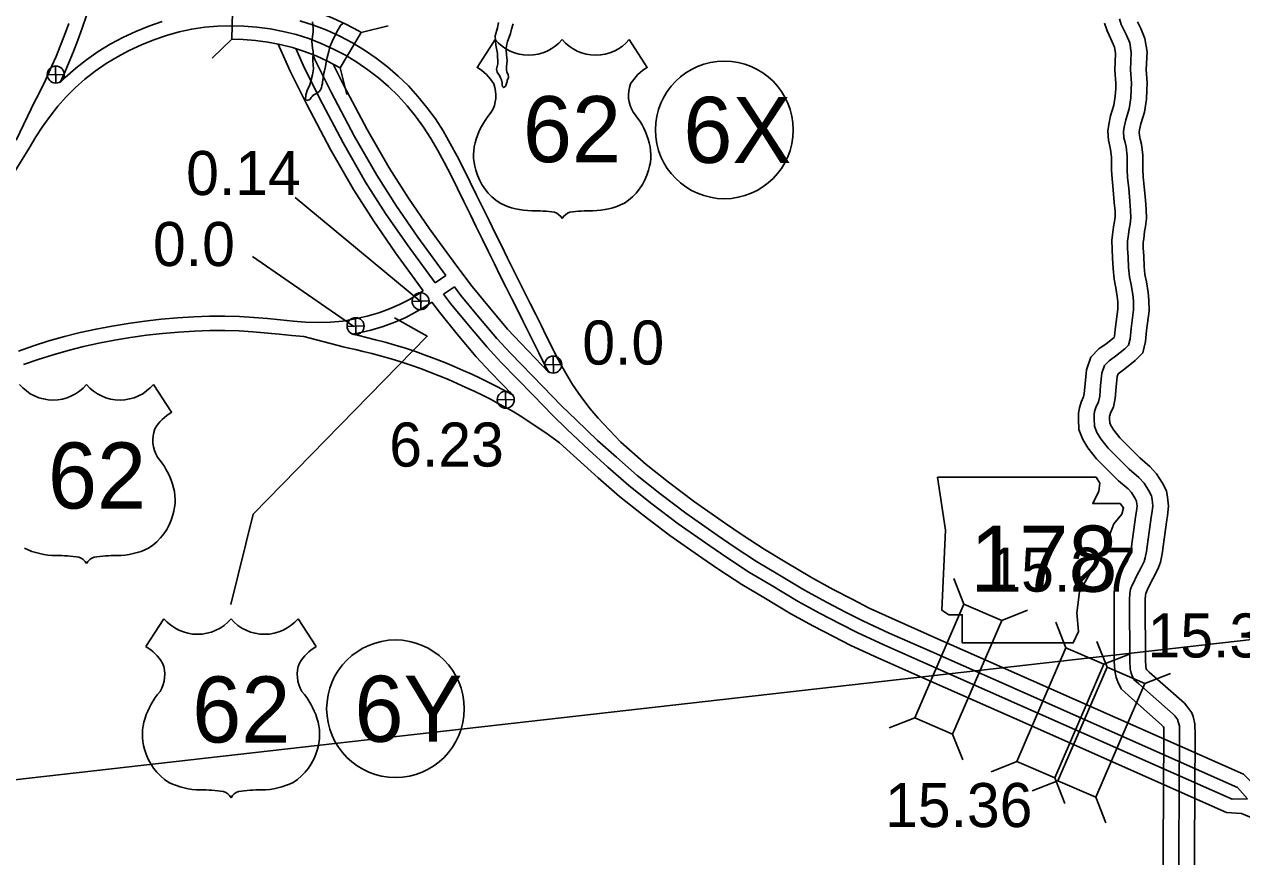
# Model space of a CAD drawing. Extents: x 31699 to 244310, y -8841 to 11474.
# Drawn here: x 146929 to 147708, y 504 to 1036 of the extents above; entities that cross this region are included whole.
import ezdxf

# ---------------------------------------------------------------- set-up
doc = ezdxf.new("R2010")
doc.units = 0
for name, color, linetype in [('B_Logo', 7, 'Continuous'), ('G-ANNO-TEXT', 7, 'Continuous'), ('Level 21', 7, 'Continuous'), ('Level 48', 7, 'Continuous'), ('R_Border Notes', 7, 'Continuous'), ('R_Draft', 7, 'Continuous'), ('R_XS_EARTHWORK_STAGE1', 7, 'Continuous'), ('R_XS_EARTHWORK_STAGE2', 7, 'Continuous'), ('S_AREA_CALC', 7, 'Continuous'), ('S_WALL', 7, 'Continuous'), ('S_WALL_ANNOT', 7, 'Continuous')]:
    doc.layers.add(name, color=color, linetype=linetype)

msp = doc.modelspace()

# ---------------------------------------------------------------- linework, layer by layer
for p, q in [((147230.27, 1026.34), (147218.73, 1008.5)), ((147316.06, 1026.34), (147327.6, 1008.5)), ((147011.93, 805.82), (147023.47, 787.98)), ((147018.53, 656.01), (147006.99, 638.17)), ((147104.32, 656.01), (147115.86, 638.17))]:
    msp.add_line(p, q)
msp.add_lwpolyline([(147165.93, 848.33), (147186.85, 836.55), (147075.69, 722.73), (147061.3, 665.17)])
for centre, radius, start, end in [((147251.76, 1044.42), 28.08, 220.07504, 319.67012), ((147294.57, 1044.42), 28.08, 220.32988, 319.92496), ((147203.65, 982.59), 29.98, 30.7809, 59.98827), ((147342.68, 982.59), 29.98, 120.01173, 149.2191), ((147210.25, 990.5), 20.55, 328.81046, 21.21077), ((147336.08, 990.5), 20.55, 158.78923, 211.18954), ((147263.99, 948.37), 47.94, 138.95648, 162.69135), ((147282.34, 948.37), 47.94, 17.30865, 41.04352), ((147248.16, 952.3), 31.68, 160.95764, 197.38186), ((147298.17, 952.3), 31.68, 342.61814, 19.04236), ((147253.32, 952.39), 36.66, 195.10743, 237.13119), ((147293.01, 952.39), 36.66, 302.86881, 344.89257), ((147254, 963.94), 47.07, 244.07708, 269.57785), ((147292.33, 963.94), 47.07, 270.42215, 295.92292), ((147255.09, 830.66), 86.22, 81.19416, 90.95387), ((147265.87, 907.96), 8.26, 28.03422, 72.98637), ((147280.46, 907.96), 8.26, 107.01363, 151.96578), ((147291.24, 830.66), 86.22, 89.04613, 98.80584), ((146947.63, 823.9), 28.08, 220.07504, 319.67012), ((146990.44, 823.9), 28.08, 220.32988, 319.92496), ((147038.55, 762.07), 29.98, 120.01173, 149.2191), ((147031.95, 769.98), 20.55, 158.78923, 211.18954), ((146978.21, 727.85), 47.94, 17.30865, 41.04352), ((146994.04, 731.78), 31.68, 342.61814, 19.04236), ((146988.88, 731.87), 36.66, 302.86881, 344.89257), ((146949.87, 743.42), 47.07, 244.07708, 269.57785), ((146988.2, 743.42), 47.07, 270.42215, 295.92292), ((146950.96, 610.14), 86.22, 81.19416, 90.95387), ((146961.74, 687.44), 8.26, 28.03422, 72.98637), ((146976.33, 687.44), 8.26, 107.01363, 151.96578), ((146987.11, 610.14), 86.22, 89.04613, 98.80584), ((147040.02, 674.09), 28.08, 220.07504, 319.67012), ((147082.83, 674.09), 28.08, 220.32988, 319.92496), ((146991.91, 612.26), 29.98, 30.7809, 59.98827), ((147130.94, 612.26), 29.98, 120.01173, 149.2191), ((146998.51, 620.17), 20.55, 328.81046, 21.21077), ((147124.34, 620.17), 20.55, 158.78923, 211.18954), ((147052.25, 578.05), 47.94, 138.95648, 162.69135), ((147070.6, 578.05), 47.94, 17.30865, 41.04352), ((147036.42, 581.97), 31.68, 160.95764, 197.38186), ((147086.43, 581.97), 31.68, 342.61814, 19.04236), ((147041.58, 582.06), 36.66, 195.10743, 237.13119), ((147081.27, 582.06), 36.66, 302.86881, 344.89257), ((147042.26, 593.61), 47.07, 244.07708, 269.57785), ((147043.35, 460.33), 86.22, 81.19416, 90.95387), ((147054.13, 537.64), 8.26, 28.03422, 72.98637), ((147068.72, 537.64), 8.26, 107.01363, 151.96578), ((147079.5, 460.33), 86.22, 89.04613, 98.80584), ((147080.59, 593.61), 47.07, 270.42215, 295.92292)]:
    msp.add_arc(centre, radius, start, end)
at = {"layer": 'B_Logo'}
for points in [[(147630.65, 1036.03), (147631.85, 1033.39), (147633.95, 1029.09), (147636.08, 1024.27), (147637.03, 1018.01), (147636.58, 1006.97), (147637.2, 998.49), (147637.03, 994.41), (147636.77, 989.13), (147635.68, 982.08), (147633.46, 974.94), (147632.45, 970.24), (147632.05, 967.42), (147632.35, 963.49), (147633.03, 960.43), (147633.7, 957.7), (147634.32, 951.77), (147634.47, 943.15), (147634.67, 937.88), (147635.37, 931.21), (147636.05, 923.01), (147636.6, 917.07), (147636.71, 912.39), (147636.22, 908.37), (147635.63, 905.15), (147635.02, 900.26), (147634.63, 897.3), (147634.68, 892.63), (147635.09, 887.16), (147635.32, 880.55), (147635.87, 874.61), (147636.94, 869.49), (147637.96, 863.37), (147638.33, 859.16), (147638.41, 853.42), (147636.91, 841.48), (147636.21, 834.98), (147635.25, 830.88), (147632.91, 828.49), (147626.9, 823.79), (147622.84, 820.89), (147619.92, 817.81), (147618.25, 813.02), (147617.44, 805.18), (147616.89, 798.35), (147616.04, 794.72), (147614.34, 790.94), (147613.54, 788.44), (147613.19, 786.5), (147613.19, 783.82), (147613.44, 779.15), (147615.01, 775.11), (147617.51, 770.96), (147622.2, 764.93), (147635.73, 751.56), (147641.93, 746.23), (147645.22, 742.63), (147648.21, 737.76), (147649.89, 734.46), (147650.35, 732.13), (147650.79, 728), (147650.18, 723.17), (147649.77, 720.82), (147646.79, 699.02), (147645.96, 694.86), (147645.16, 692.57), (147643.2, 688.31), (147640.59, 683.63), (147638.19, 678.43), (147637.68, 677.35), (147636.54, 674.91), (147636.15, 672.16), (147635.98, 668.35), (147636.1, 629.12), (147636.37, 624.04), (147636.97, 621.25), (147637.62, 619.46), (147638.67, 617.15), (147641.81, 614.35), (147663.83, 594.97), (147664.79, 593.79), (147666.72, 591.3), (147666.86, 590.77), (147667.75, 587.51), (147667.76, 581.7), (147667.17, 473.47)], [(147629.56, 1039.55), (147630.65, 1036.03)]]:
    msp.add_lwpolyline(points, dxfattribs=at)
at = {"layer": 'G-ANNO-TEXT'}
msp.add_lwpolyline([(147513.12, 746.54), (147518.19, 712.71), (147515.93, 661.39), (147520.45, 658.57), (147528.91, 658.57), (147528.91, 640.52), (147599.96, 640.52), (147603.34, 647.86), (147602.22, 659.7), (147603.91, 673.23), (147610.11, 683.95), (147614.06, 691.84), (147619.7, 700.3), (147623.08, 709.32), (147625.9, 716.65), (147630.98, 722.86), (147632.1, 726.81), (147629.85, 729.63), (147612.37, 729.63), (147616.31, 737.52), (147616.88, 742.6), (147614.54, 746.49)], close=True, dxfattribs=at)
at = {"layer": 'Level 21'}
for p, q in [((146943.93, 1003.82), (146954.78, 1004.07)), ((146949.48, 998.52), (146949.23, 1009.37)), ((147182.74, 853.59), (147182.49, 864.44)), ((147177.19, 858.89), (147188.04, 859.14)), ((147141.22, 837.62), (147140.97, 848.47)), ((147135.67, 842.92), (147146.52, 843.17)), ((147262.04, 818.37), (147272.89, 818.63)), ((147267.59, 813.08), (147267.34, 823.92)), ((147231.69, 795.9), (147242.54, 796.15)), ((147237.24, 790.6), (147236.99, 801.45))]:
    msp.add_line(p, q, dxfattribs=at)
for centre in [(146949.35, 1003.94), (147182.62, 859.01), (147141.1, 843.05), (147267.46, 818.5), (147237.12, 796.03)]:
    msp.add_circle(centre, 5.43, dxfattribs=at)
at = {"layer": 'Level 48'}
msp.add_line((143596.86, 175.37), (149053.46, 794.68), dxfattribs=at)
at = {"layer": 'R_Border Notes'}
for centre in [(147376.85, 968.55), (147166.58, 598.41)]:
    msp.add_circle(centre, 44, dxfattribs=at)
at = {"layer": 'R_Draft'}
for points in [[(147133.07, 1036.84), (147131.33, 1035.3), (147129.84, 1032.83), (147127.56, 1028.33), (147126.04, 1024.99), (147124.58, 1021.72), (147123.98, 1018.63), (147122.88, 1014.77), (147122.27, 1011.81), (147121.92, 1009.12), (147121.24, 1006.29), (147120.61, 1003.86), (147120.3, 1001.57), (147120.15, 1000.57), (147119.87, 999.15), (147119.84, 998.28), (147119.57, 997), (147119.29, 995.72), (147119.06, 994.91), (147118.69, 994.16), (147117.86, 993.19), (147116.96, 992.55), (147115.66, 991.63), (147114.82, 991.12), (147113.84, 990.55), (147113.21, 989.85), (147112.77, 989.23), (147111.95, 988.13), (147111.49, 987.84), (147110.51, 987.47), (147109.91, 987.38), (147109.08, 988.21), (147109.36, 991.03), (147110.18, 993.73), (147111.89, 997.41), (147113.61, 1003.83), (147114.19, 1007.59), (147113.83, 1012.79), (147113.92, 1018.67), (147113.62, 1020.86), (147113.11, 1025.18), (147113.31, 1026.72), (147113.58, 1028.2), (147113.92, 1031.15), (147113.87, 1033.76), (147113.44, 1037.61)], [(147240.15, 1030.16), (147239.32, 1027.86), (147238.24, 1025.14), (147237.78, 1023.32), (147237.42, 1020.76), (147237.41, 1019.56), (147237.66, 1016.77), (147237.88, 1014.64), (147237.89, 1012.9), (147237.77, 1010.9), (147237.58, 1009.09), (147237.46, 1007.21), (147237.81, 1005.42), (147238.31, 1004.44), (147238.61, 1003.65), (147238.93, 1002.4), (147238.83, 1001.79), (147238.14, 1000.76), (147237.96, 1000.22), (147237.93, 999.35), (147237.75, 998.81), (147237.4, 997.66), (147237.24, 996.85), (147236.86, 996.43), (147236.15, 995.87), (147235.69, 995.58), (147235.07, 996.22), (147234.88, 997.42), (147234.83, 998.68), (147234.35, 1000.6), (147233.61, 1002.24), (147233.03, 1003.28), (147232.04, 1004.78), (147231.68, 1005.36), (147231.26, 1007.48), (147232.12, 1010.72), (147231.77, 1017.39), (147230.81, 1022.82), (147230.42, 1028.68), (147231.74, 1033.81), (147232.39, 1037.31)], [(147241.89, 1036.38), (147240.71, 1032.86), (147240.15, 1030.16)]]:
    msp.add_lwpolyline(points, dxfattribs=at)
at = {"layer": 'R_XS_EARTHWORK_STAGE1'}
for p, q in [((147530.01, 665.37), (147523.53, 681.74)), ((147554.24, 654.89), (147570.6, 661.37)), ((147595.26, 637.32), (147588.78, 653.68)), ((147621.51, 625), (147615.03, 641.36)), ((147619.49, 626.83), (147635.86, 633.31)), ((147645.74, 614.52), (147662.1, 621)), ((147498.56, 592.69), (147482.2, 586.21)), ((147522.79, 582.2), (147529.27, 565.84)), ((147563.82, 564.63), (147547.45, 558.15)), ((147588.05, 554.14), (147594.53, 537.78)), ((147590.06, 552.31), (147573.7, 545.83)), ((147614.29, 541.83), (147620.77, 525.47))]:
    msp.add_line(p, q, dxfattribs=at)
for points in [[(147144.74, 1030.86), (147143.29, 1031.73), (147134.82, 1036.21), (147126.07, 1040.21), (147117.05, 1043.7), (147107.85, 1046.59), (147098.6, 1048.91), (147089.29, 1050.71), (147079.91, 1051.99), (147070.53, 1052.71), (147062.6, 1052.9), (147061.99, 1026.5)], [(147144.74, 1030.86), (147161.81, 1035.14)], [(147144.74, 1030.86), (147131.15, 1008.23), (147130.32, 1008.73), (147123.15, 1012.51), (147115.8, 1015.88), (147108.32, 1018.77), (147100.69, 1021.17), (147092.88, 1023.13), (147084.99, 1024.65), (147077.11, 1025.73), (147069.21, 1026.34), (147061.99, 1026.5)], [(147062, 1026.5), (147062, 1026.5), (147049.28, 1014.35)], [(147135.45, 991.14), (147131.17, 1008.21)]]:
    msp.add_lwpolyline(points, dxfattribs=at)
for points in [[(147522.79, 582.2), (147554.24, 654.89), (147530.01, 665.37), (147498.56, 592.69)], [(147588.05, 554.14), (147619.49, 626.83), (147595.26, 637.32), (147563.82, 564.63)], [(147614.29, 541.83), (147645.74, 614.52), (147621.51, 625), (147590.06, 552.31)]]:
    msp.add_lwpolyline(points, close=True, dxfattribs=at)
at = {"layer": 'R_XS_EARTHWORK_STAGE2'}
msp.add_line((147621.09, 1033.07), (147621.54, 1031.9), dxfattribs=at)
for points in [[(147619.96, 1036.74), (147621.09, 1033.07)], [(147640.89, 1037.66), (147643.02, 1033.31), (147645.76, 1027.08), (147647.07, 1018.56), (147646.6, 1007.13), (147647.21, 998.66), (147647.02, 993.96), (147646.73, 988.11), (147645.45, 979.82), (147643.14, 972.4), (147642.3, 968.49), (147642.11, 967.1), (147642.27, 964.95), (147642.77, 962.7), (147643.57, 959.42), (147644.31, 952.38), (147644.46, 943.43), (147644.65, 938.59), (147645.33, 932.14), (147646.01, 923.88), (147646.58, 917.66), (147646.73, 911.9), (147646.11, 906.86), (147645.52, 903.64), (147644.94, 898.98), (147644.64, 896.7), (147644.68, 893.05), (147645.08, 887.7), (147645.31, 881.18), (147645.78, 876.09), (147646.77, 871.33), (147647.89, 864.63), (147648.33, 859.68), (147648.42, 852.86), (147646.85, 840.32), (147646.09, 833.3), (147644.35, 825.89), (147639.6, 821.02), (147632.89, 815.78), (147629.44, 813.31), (147628.65, 812.48), (147628.07, 810.83), (147627.4, 804.26), (147626.79, 796.81), (147625.57, 791.51), (147623.69, 787.34), (147623.26, 786.01), (147623.19, 785.61), (147623.19, 784.09), (147623.34, 781.28), (147624.02, 779.54), (147625.77, 776.63), (147629.69, 771.58), (147642.51, 758.91), (147648.9, 753.42), (147653.24, 748.67), (147656.94, 742.65), (147659.43, 737.76), (147660.25, 733.63), (147660.85, 727.89), (147660.07, 721.69), (147659.65, 719.29), (147656.66, 697.37), (147655.63, 692.21), (147654.43, 688.81), (147652.12, 683.77), (147649.5, 679.09), (147647.26, 674.22), (147646.74, 673.11), (147646.23, 672.02), (147646.11, 671.22), (147645.98, 668.14), (147646.1, 629.39), (147646.31, 625.37), (147646.6, 624.02), (147646.88, 623.24), (147646.9, 623.21), (147648.44, 621.83), (147671.05, 601.93), (147672.62, 600.01), (147675.83, 595.86), (147676.51, 593.41), (147677.74, 588.86), (147677.76, 581.68), (147677.17, 473.26)], [(147621.54, 1031.9), (147622.8, 1029.12), (147624.88, 1024.88), (147626.39, 1021.45), (147627, 1017.45), (147626.57, 1006.81), (147627.18, 998.33), (147627.04, 994.86), (147626.81, 990.14), (147625.91, 984.34), (147623.78, 977.48), (147622.6, 971.99), (147622, 967.74), (147622.44, 962.02), (147623.29, 958.15), (147623.82, 955.99), (147624.33, 951.16), (147624.47, 942.87), (147624.69, 937.16), (147625.41, 930.28), (147626.08, 922.13), (147626.61, 916.48), (147626.7, 912.88), (147626.33, 909.88), (147625.74, 906.66), (147625.11, 901.53), (147624.62, 897.91), (147624.69, 892.2), (147625.1, 886.61), (147625.34, 879.91), (147625.97, 873.13), (147627.11, 867.65), (147628.03, 862.1), (147628.34, 858.65), (147628.4, 853.97), (147626.98, 842.64), (147626.34, 836.67), (147626.16, 835.9), (147620.91, 831.8), (147616.24, 828.46), (147611.19, 823.14), (147608.42, 815.21), (147607.49, 806.1), (147606.98, 799.89), (147606.52, 797.93), (147604.99, 794.53), (147603.81, 790.87), (147603.19, 787.39), (147603.19, 783.55), (147603.54, 777.02), (147606, 770.68), (147609.25, 765.29), (147614.7, 758.28), (147628.95, 744.2), (147634.96, 739.03), (147637.2, 736.59), (147639.48, 732.86), (147640.35, 731.16), (147640.45, 730.63), (147640.72, 728.1), (147640.29, 724.65), (147639.89, 722.35), (147636.92, 700.68), (147636.3, 697.51), (147635.88, 696.33), (147634.28, 692.84), (147631.67, 688.17), (147629.12, 682.64), (147628.62, 681.58), (147626.86, 677.8), (147626.18, 673.1), (147625.97, 668.55), (147626.11, 628.84), (147626.42, 622.72), (147627.34, 618.48), (147628.35, 615.68), (147630.45, 611.08), (147635.18, 606.87), (147656.6, 588.01), (147656.96, 587.57), (147657.59, 586.75), (147657.75, 586.17), (147657.76, 581.71), (147657.17, 473.68)]]:
    msp.add_lwpolyline(points, dxfattribs=at)
at = {"layer": 'S_AREA_CALC'}
for points in [[(146957.65, 1036.58), (146954.94, 1029.13), (146952.22, 1022.12), (146949.56, 1015.57), (146946.96, 1009.49), (146944.38, 1003.73), (146941.92, 998.48), (146939.64, 993.88), (146937.62, 989.97), (146935.98, 986.85), (146924.09, 962.05)], [(147264.71, 813.52), (147261.51, 819.48), (147258.15, 826.04), (147254.78, 832.74), (147251.4, 839.59), (147248, 846.52), (147244.53, 853.51), (147240.95, 860.58), (147237.28, 867.82), (147233.59, 875.24), (147229.83, 882.83), (147226.03, 890.59), (147222.16, 898.47), (147218.2, 906.48), (147214.23, 914.61), (147210.22, 922.81), (147206.17, 931.05), (147202.08, 939.28), (147197.9, 947.43), (147193.62, 955.4), (147189.2, 963.07), (147184.51, 970.36), (147179.46, 977.3), (147174.01, 983.93), (147168.22, 990.25), (147162.09, 996.2), (147155.66, 1001.8), (147148.93, 1007.01), (147141.89, 1011.83), (147134.55, 1016.23), (147126.96, 1020.25), (147119.15, 1023.82), (147111.17, 1026.91), (147103.03, 1029.47), (147094.75, 1031.54), (147086.4, 1033.16), (147078.03, 1034.3), (147069.64, 1034.94), (147061.26, 1035.14), (147052.91, 1034.9), (147044.59, 1034.19), (147036.36, 1032.98), (147028.21, 1031.27), (147020.12, 1029), (147012.1, 1026.22), (147004.16, 1022.97), (146996.37, 1019.35), (146988.8, 1015.34), (146981.54, 1010.91), (146974.6, 1006.07), (146967.99, 1000.88), (146961.78, 995.4), (146956, 989.64), (146950.67, 983.62), (146945.73, 977.36), (146941.09, 970.84), (146936.68, 964.04), (146932.41, 956.88)], [(146969.04, 1041.63), (146966.29, 1033.54), (146963.52, 1025.91), (146960.75, 1018.74), (146958.02, 1012.04), (146955.35, 1005.81), (146952.22, 998.82)], [(147017.38, 1037.75), (147008.86, 1034.79), (147000.5, 1031.38), (146992.29, 1027.57), (146984.27, 1023.31), (146976.52, 1018.59), (146969.14, 1013.44), (146962.12, 1007.93), (146955.5, 1002.09), (146952.22, 998.82)], [(147310.6, 768.94), (147296.23, 784.14), (147291.15, 790.17), (147286.36, 796.4), (147283.65, 800.23), (147279.81, 805.8), (147276.37, 811.54), (147272.96, 817.54), (147269.63, 823.74), (147266.33, 830.19), (147262.99, 836.83), (147259.63, 843.64), (147256.22, 850.58), (147252.72, 857.62), (147249.12, 864.73), (147245.47, 871.93), (147241.8, 879.31), (147238.06, 886.88), (147234.26, 894.63), (147230.38, 902.52), (147226.43, 910.52), (147222.46, 918.64), (147218.45, 926.84), (147214.39, 935.11), (147210.26, 943.42), (147206.02, 951.69), (147201.63, 959.85), (147197.03, 967.84), (147192.08, 975.55), (147186.71, 982.91), (147180.94, 989.94), (147174.8, 996.64), (147168.3, 1002.95), (147161.48, 1008.89), (147154.33, 1014.42), (147146.84, 1019.54), (147139.05, 1024.22), (147131.01, 1028.47), (147122.71, 1032.27), (147114.2, 1035.57), (147105.51, 1038.3)], [(147184.22, 865.72), (147166.59, 889.91), (147152.65, 910.12), (147139.65, 930.45), (147125.04, 955.93), (147109.91, 984.74), (147099.26, 1006.06), (147091.67, 1023.43)], [(147191.85, 870.81), (147174.07, 895.22), (147160.28, 915.19), (147147.49, 935.2), (147133.07, 960.34), (147118.07, 988.92), (147107.56, 1009.95), (147102.9, 1020.62)], [(147198.79, 875.44), (147180.87, 900.04), (147167.22, 919.8), (147154.62, 939.52), (147140.38, 964.36), (147125.49, 992.72), (147115.11, 1013.48), (147113.71, 1016.69)], [(147264.71, 813.52), (147246.71, 832.07), (147238.23, 841.14), (147226.63, 854.94), (147215.59, 868.39), (147205.79, 881.4), (147188.35, 905.34), (147174.86, 924.88), (147162.47, 944.27), (147148.42, 968.77), (147133.65, 996.9), (147126.81, 1010.58)], [(146932.41, 956.88), (146923.4, 942.35)], [(147191.85, 870.81), (147198.79, 875.44)], [(147076.04, 848.62), (147084.78, 847.92), (147093.16, 847.09), (147101.18, 846.23), (147109.12, 845.57), (147117.06, 845.29), (147124.99, 845.51), (147132.9, 846.32), (147140.79, 847.67), (147148.54, 849.45), (147155.93, 851.6), (147162.85, 854.1), (147169.24, 856.94), (147175.02, 859.98), (147179.96, 862.88), (147184.22, 865.72)], [(147197.38, 863.48), (147204.32, 868.11)], [(147711.42, 540.73), (147704.98, 548.14), (147569.2, 608.34), (147509, 634.97), (147482.21, 646.84), (147465.33, 654.57), (147454.77, 660.05), (147442.12, 666.58), (147428.1, 674.31), (147410.97, 684.51), (147397.33, 692.66), (147383.1, 702.01), (147372.3, 709.35), (147352.32, 723.42), (147335.63, 736.05), (147321, 747.63), (147307.79, 759.22), (147295.78, 770.01), (147282.11, 783.07), (147272.75, 792.03), (147260.72, 804.47), (147240.07, 825.74), (147231.37, 835.06), (147219.58, 849.09), (147208.39, 862.72), (147204.32, 868.11)], [(147138.63, 838), (147142.59, 838.67), (147150.85, 840.58), (147158.77, 842.88), (147166.27, 845.59), (147173.24, 848.69), (147179.48, 851.97), (147184.83, 855.12), (147189.74, 858.39)], [(147241.48, 799.17), (147227.4, 813.67), (147218.27, 823.44), (147206.11, 837.91), (147194.63, 851.9), (147189.74, 858.39)], [(147711.42, 540.73), (147701.61, 540.53), (147565.82, 600.72), (147505.63, 627.35), (147478.78, 639.24), (147461.67, 647.08), (147450.94, 652.65), (147438.2, 659.23), (147423.96, 667.07), (147406.7, 677.35), (147392.9, 685.59), (147378.47, 695.08), (147367.56, 702.49), (147347.41, 716.69), (147330.53, 729.45), (147315.67, 741.22), (147302.26, 752.98), (147290.11, 763.9), (147276.35, 777.05), (147266.87, 786.12), (147254.74, 798.67), (147234.03, 820), (147225.13, 829.53), (147213.17, 843.76), (147201.84, 857.57), (147197.38, 863.48)], [(146925.65, 827.16), (146935.23, 830.49), (146944.98, 833.57), (146954.88, 836.4), (146964.93, 838.94), (146975.11, 841.17), (146985.39, 843.14), (146995.78, 844.84), (147006.24, 846.29), (147016.76, 847.48), (147027.25, 848.4), (147037.61, 849.03), (147047.71, 849.34), (147057.49, 849.38), (147066.94, 849.13), (147076.04, 848.62)], [(146928.75, 818.54), (146938.12, 821.78), (146947.62, 824.79), (146957.26, 827.55), (146967.03, 830.02), (146976.95, 832.19), (146986.99, 834.11), (146997.15, 835.77), (147007.39, 837.2), (147017.67, 838.36), (147027.93, 839.26), (147038.03, 839.87), (147047.87, 840.18), (147057.39, 840.21), (147066.57, 839.97), (147075.41, 839.48), (147092.23, 837.97), (147100.31, 837.11), (147108.06, 836.46)], [(147271.36, 768.43), (147269.73, 769.78), (147262.78, 774.83), (147246.27, 785.77), (147241.82, 788.4), (147237.11, 791.04), (147232.26, 793.67), (147227.26, 796.31), (147222.14, 798.89), (147216.88, 801.42), (147211.51, 803.92), (147206.04, 806.41), (147200.42, 808.84), (147194.59, 811.26), (147188.6, 813.65), (147182.51, 815.95), (147176.33, 818.15), (147170.11, 820.21), (147163.85, 822.14), (147157.6, 823.93), (147151.56, 825.51), (147145.96, 826.89), (147141, 828.06), (147136.76, 829.02), (147133.16, 829.79), (147108.06, 836.46)], [(147241.48, 799.17), (147231.47, 804.45), (147226.19, 807.12), (147220.81, 809.71), (147215.34, 812.25), (147209.76, 814.79), (147204, 817.29), (147198.04, 819.75), (147191.92, 822.2), (147185.66, 824.56), (147179.31, 826.82), (147172.9, 828.94), (147166.47, 830.93), (147160.02, 832.78), (147153.81, 834.39), (147148.12, 835.8), (147143.07, 836.99), (147138.63, 838)], [(147707.55, 531.51), (147697.89, 532.15), (147562.11, 592.34), (147501.92, 618.97), (147475.02, 630.88), (147457.65, 638.84), (147446.72, 644.51), (147433.88, 651.14), (147419.4, 659.12), (147402, 669.48), (147388.03, 677.82), (147373.37, 687.46), (147362.35, 694.95), (147342, 709.28), (147324.92, 722.21), (147309.8, 734.18), (147296.17, 746.13), (147271.36, 768.43)], [(147715.29, 549.95), (147708.7, 556.52), (147572.91, 616.73), (147512.71, 643.35), (147485.97, 655.2), (147469.35, 662.81), (147458.99, 668.19), (147446.44, 674.67), (147432.66, 682.26), (147415.66, 692.38), (147402.2, 700.42), (147388.19, 709.63), (147377.52, 716.88), (147357.73, 730.82), (147341.24, 743.29), (147326.88, 754.67), (147310.6, 768.94)], [(147707.55, 531.51), (147742.72, 516.74), (147862.35, 464.68), (147914.85, 441.36)]]:
    msp.add_lwpolyline(points, dxfattribs=at)
at = {"layer": 'S_WALL_ANNOT'}
for p, q in [((147183.34, 858.19), (147102.36, 925.23)), ((147140.06, 842.83), (147075.13, 887.52))]:
    msp.add_line(p, q, dxfattribs=at)

# ---------------------------------------------------------------- texts
for p in [(147248.02, 947.9), (146944.36, 726.45), (147036.6, 576.83)]:
    msp.add_text('62', height=42.24).set_placement(p)
at = {"layer": 'G-ANNO-TEXT'}
msp.add_text('178', height=42.24, dxfattribs=at).set_placement((147534, 673.26))
at = {"layer": 'R_Border Notes'}
for s, p in [('6X', (147350.6, 947.43)), ('6Y', (147140.34, 577.29))]:
    msp.add_text(s, height=42.24, dxfattribs=at).set_placement(p)
at = {"layer": 'S_WALL'}
for s, p in [('15.27', (147545.64, 673.26)), ('15.38', (147647.44, 631.2)), ('15.36', (147479.59, 522.76))]:
    msp.add_text(s, height=28.16, dxfattribs=at).set_placement(p)
at = {"layer": 'S_WALL_ANNOT'}
for s, p in [('0.14', (147032.75, 926.89)), ('0.0', (147011.57, 881.5)), ('0.0', (147286.04, 818.5)), ('6.23', (147162.58, 753.26))]:
    msp.add_text(s, height=28.16, dxfattribs=at).set_placement(p)

doc.saveas('drawing.dxf')
